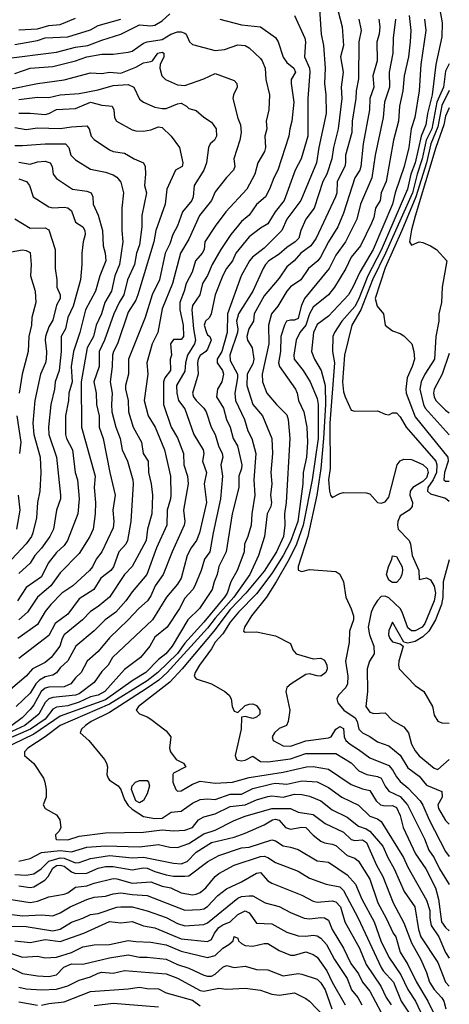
# Model space of a CAD drawing. Header units: metres. Extents: x -46681 to -43747, y -240911 to -237677.
# Tile 891 of 1056: x -43803 to -43747, y -239244 to -239114. Entities that reach past the tile are written whole.
import ezdxf

# ---------------------------------------------------------------- set-up
doc = ezdxf.new("R2010")
doc.units = ezdxf.units.M
doc.layers.add('CONTOUR_INDEX', color=1, linetype='Continuous')
doc.layers.add('CONTOUR_INTER', color=3, linetype='Continuous')

msp = doc.modelspace()

# ---------------------------------------------------------------- linework, layer by layer
at = {"layer": 'CONTOUR_INDEX'}
for points, elevation in [([(-43761.33, -239113.02), (-43760.77, -239115.02), (-43760.62, -239117.52), (-43760.98, -239119.02), (-43760.65, -239121.02), (-43760.91, -239123.02), (-43760.83, -239124.52), (-43761.3, -239128.52), (-43761.91, -239131.02), (-43762.14, -239132.52), (-43762.81, -239134.52), (-43763.34, -239135.52), (-43764.48, -239139.02), (-43765.58, -239140.52), (-43766.25, -239142.02), (-43766.53, -239143.02), (-43766.99, -239143.52), (-43768.1, -239144.24), (-43769.1, -239145.13), (-43770.49, -239146.02), (-43770.91, -239146.52), (-43771.24, -239147.02), (-43772.6, -239150.01), (-43774.49, -239153.02), (-43774.79, -239154.02), (-43774.59, -239155.02), (-43774.62, -239155.52), (-43775.65, -239158.52), (-43775.6, -239159.22), (-43774.64, -239161.02), (-43774.62, -239161.52), (-43774.99, -239163.52), (-43774.9, -239164.52), (-43773.73, -239167.02), (-43773.26, -239168.52), (-43772.72, -239169.52), (-43772.23, -239171.52), (-43772.47, -239175.02), (-43772.35, -239177.02), (-43772.75, -239179.52), (-43772.83, -239181.02), (-43773.29, -239182.52), (-43773.73, -239183.52), (-43773.77, -239184.52), (-43773.93, -239185.02), (-43774.69, -239187.02), (-43775.51, -239188.52), (-43776, -239190.02), (-43776.36, -239190.52), (-43779.1, -239193.86), (-43781.6, -239196.65), (-43782.6, -239197.99), (-43785.18, -239200.52), (-43786.6, -239201.6), (-43791.6, -239204.69), (-43798.1, -239207.52), (-43800.1, -239209.05), (-43802.41, -239210.52), (-43802.85, -239211.02), (-43802.85, -239211.52), (-43801.6, -239212.57), (-43800.34, -239214.52), (-43800.14, -239215.02), (-43799.96, -239216.02), (-43799.97, -239217.02), (-43800.37, -239218.02), (-43800.08, -239218.52), (-43798.6, -239219.34), (-43798.16, -239220.02), (-43798.04, -239221.02), (-43798.26, -239221.52), (-43798.74, -239222.02), (-43798.7, -239222.52), (-43798.6, -239222.6), (-43797.1, -239222.67), (-43795.6, -239222.17), (-43792.1, -239221.73), (-43787.1, -239221.65), (-43784.6, -239221.34), (-43783.1, -239221.49), (-43781.6, -239221.39), (-43780.61, -239221.02), (-43779.78, -239220.02), (-43779.1, -239219.6), (-43777.6, -239219.22), (-43775.6, -239218.25), (-43773.6, -239218.04), (-43772.1, -239217.37), (-43770.6, -239216.91), (-43770.1, -239216.84), (-43768.6, -239217.03), (-43767.1, -239216.64), (-43766.1, -239216.65), (-43765.1, -239216.87), (-43763.6, -239217.51), (-43762.1, -239218.71), (-43760.1, -239219.65), (-43758.6, -239220.87), (-43757.6, -239221.2), (-43757.1, -239221.51), (-43755.4, -239223.52), (-43754.75, -239225.02), (-43753.88, -239226.52), (-43752.56, -239229.52), (-43751.16, -239231.52), (-43750.69, -239234.52), (-43750.36, -239235.52), (-43748.1, -239238.91), (-43747.1, -239241.51), (-43746.6, -239242.05)], 95), ([(-43749.88, -239114.02), (-43749.7, -239115.52), (-43750.36, -239120.02), (-43750.59, -239123.52), (-43751.18, -239127.02), (-43751.64, -239128.52), (-43751.97, -239131.02), (-43752.57, -239133.52), (-43753.76, -239137.02), (-43754.12, -239138.52), (-43756.66, -239144.52), (-43758.44, -239147.52), (-43759.35, -239149.52), (-43759.94, -239150.52), (-43762.6, -239153.34), (-43764.1, -239154.45), (-43764.57, -239155.52), (-43764.83, -239158.02), (-43764.45, -239159.02), (-43763.55, -239160.52), (-43763.04, -239162.52), (-43763, -239165.02), (-43763.23, -239169.52), (-43763.62, -239173.52), (-43764.13, -239177.02), (-43765.31, -239182.52), (-43766.6, -239186.49), (-43766.6, -239186.96), (-43766.1, -239187.15), (-43765.1, -239186.88), (-43761.6, -239187.12), (-43761.1, -239187.48), (-43760.6, -239188.52), (-43760.3, -239190.52), (-43759.6, -239192.08), (-43759.28, -239193.02), (-43759.27, -239193.52), (-43759.79, -239195.02), (-43759.85, -239196.52), (-43760.36, -239199.02), (-43760.04, -239201.02), (-43760.09, -239202.02), (-43760.3, -239202.52), (-43761.26, -239203.52), (-43761.49, -239204.02), (-43761.34, -239204.52), (-43760.54, -239205.52), (-43759.07, -239206.52), (-43758.78, -239207.02), (-43758.57, -239208.02), (-43758.1, -239208.51), (-43757.1, -239208.99), (-43756.1, -239209.68), (-43754.6, -239210.23), (-43753.1, -239211.45), (-43752.1, -239213.14), (-43750.6, -239214.24), (-43749.6, -239215.42), (-43747.6, -239216.27), (-43747.53, -239217.02), (-43748.1, -239218.02), (-43748.02, -239218.52), (-43747.1, -239220.09), (-43746.6, -239220.58)], 90), ([(-43804.6, -239123.24), (-43801.1, -239122.53), (-43797.6, -239122.04), (-43794.1, -239121.11), (-43792.6, -239121.23), (-43791.6, -239121.04), (-43790.1, -239121.15), (-43788.1, -239120.37), (-43787.1, -239119.78), (-43786.1, -239119.64), (-43785.87, -239119.52), (-43785.19, -239118.52), (-43784.6, -239118.37), (-43784.41, -239118.52), (-43784.4, -239119.02), (-43784.86, -239120.02), (-43784.9, -239120.52), (-43784.67, -239121.52), (-43784.18, -239122.02), (-43782.6, -239122.71), (-43781.6, -239122.79), (-43779.1, -239121.94), (-43777.6, -239121.21), (-43775.1, -239122.12), (-43774.71, -239122.52), (-43774.7, -239123.02), (-43775.18, -239124.02), (-43775.25, -239124.52), (-43774.6, -239127.12), (-43774.24, -239128.02), (-43774.15, -239129.02), (-43774.34, -239130.02), (-43775.14, -239132.52), (-43774.97, -239133.52), (-43775.18, -239134.02), (-43776.1, -239134.98), (-43777.6, -239136.89), (-43778.06, -239138.02), (-43779.67, -239140.02), (-43781.1, -239143.15), (-43782.17, -239145.02), (-43783.25, -239149.02), (-43784.6, -239152.35), (-43785.17, -239155.52), (-43785.93, -239157.02), (-43786.65, -239159.52), (-43786.51, -239161.02), (-43786.98, -239164.52), (-43786.47, -239166.52), (-43785.53, -239168.02), (-43784.29, -239171.02), (-43783.5, -239174.52), (-43783.46, -239177.02), (-43783.51, -239177.52), (-43783.97, -239179.02), (-43784, -239181.02), (-43785.38, -239184.02), (-43786.65, -239187.52), (-43788.6, -239189.84), (-43789.41, -239191.02), (-43790.76, -239192.52), (-43792.14, -239193.52), (-43793.6, -239195), (-43796.04, -239197.02), (-43797.1, -239198.96), (-43798.1, -239199.88), (-43798.6, -239200.54), (-43799.1, -239200.88), (-43800.1, -239201.1), (-43800.86, -239201.52), (-43801.33, -239202.02), (-43802.1, -239203.26), (-43803.94, -239205.02)], 100), ([(-43803.6, -239132.95), (-43802.1, -239133.23), (-43801.1, -239132.91), (-43800.1, -239132.82), (-43799.44, -239133.02), (-43799.19, -239133.52), (-43799.06, -239134.52), (-43798.6, -239135.12), (-43796.5, -239136.52), (-43794.6, -239136.81), (-43794, -239137.02), (-43793.79, -239137.52), (-43793.74, -239138.52), (-43793.1, -239139.98), (-43792.51, -239142.02), (-43792.42, -239144.02), (-43792.15, -239145.02), (-43792.09, -239146.02), (-43792.85, -239148.02), (-43793.44, -239150.02), (-43794.76, -239152.52), (-43795.53, -239155.52), (-43796.33, -239158.02), (-43796.67, -239160.02), (-43796.51, -239162.02), (-43796.95, -239163.52), (-43797.01, -239164.52), (-43797.41, -239166.52), (-43797.41, -239169.02), (-43797.27, -239169.52), (-43796.47, -239171.02), (-43796.11, -239174.02), (-43795.82, -239175.02), (-43795.62, -239177.52), (-43795.79, -239179.52), (-43797.15, -239183.02), (-43797.6, -239183.7), (-43798.6, -239184.64), (-43799.72, -239186.02), (-43800.6, -239187.85), (-43802.6, -239189.28), (-43803.78, -239191.02)], 105), ([(-43746.6, -239158.3), (-43747.55, -239161.02), (-43748.58, -239163.02), (-43748.67, -239163.52), (-43748.62, -239164.02), (-43748.36, -239164.52), (-43747.1, -239165.8), (-43746.6, -239166.12)], 85), ([(-43754.2, -239185.52), (-43754.1, -239185.05), (-43753.6, -239185.16), (-43752.85, -239186.52), (-43752.78, -239187.02), (-43752.88, -239187.52), (-43753.1, -239188.08), (-43753.6, -239188.58), (-43754.1, -239188.59), (-43754.6, -239188.3), (-43754.89, -239187.52), (-43754.65, -239186.52), (-43754.2, -239185.52)], 90), ([(-43805.6, -239232.4), (-43803.1, -239232.72), (-43800.6, -239232.61), (-43799.1, -239232.73), (-43798.1, -239232.31), (-43796.77, -239231.52), (-43794.6, -239230.58), (-43793.6, -239230.27), (-43792.1, -239230.13), (-43791.1, -239229.82), (-43790.1, -239229.68), (-43788.6, -239229.91), (-43786.6, -239230.02), (-43781.6, -239231.99), (-43779.6, -239231.88), (-43779.1, -239231.78), (-43778.6, -239231.49), (-43777.22, -239230.02), (-43776.1, -239229.13), (-43774.1, -239228.24), (-43772.1, -239227.06), (-43771.6, -239226.99), (-43770.6, -239228.09), (-43770.1, -239228.4), (-43766.1, -239229.97), (-43764.6, -239230.77), (-43764.1, -239230.91), (-43762.1, -239230.75), (-43761.6, -239230.87), (-43760.99, -239231.52), (-43760.44, -239233.52), (-43758.48, -239237.02), (-43757.6, -239239.17), (-43755.64, -239242.02), (-43754.96, -239243.52), (-43754.3, -239244.52)], 100), ([(-43803.6, -239242.18), (-43802.6, -239242.4), (-43800.6, -239242.54), (-43798.6, -239242.43), (-43797.1, -239242.01), (-43795.6, -239241.24), (-43794.1, -239240.78), (-43793.1, -239240.31), (-43792.6, -239240.18), (-43791.1, -239240.33), (-43789.6, -239239.96), (-43784.1, -239240.39), (-43782.6, -239241), (-43779.6, -239242.59), (-43779.1, -239242.69), (-43777.1, -239242.29), (-43776.1, -239242.44), (-43773.6, -239242.29), (-43771.6, -239242.56), (-43770.1, -239243.1), (-43769.1, -239243.25), (-43767.1, -239242.9), (-43765.6, -239243.68), (-43765.1, -239244.04), (-43763.1, -239246.09)], 105)]:
    msp.add_lwpolyline(points, dxfattribs=dict(at, elevation=elevation))
at = {"layer": 'CONTOUR_INTER'}
for points, elevation in [([(-43763.81, -239112.02), (-43763.57, -239116.02), (-43763.27, -239117.52), (-43763.01, -239120.52), (-43763.14, -239122.52), (-43762.94, -239124.02), (-43762.91, -239126.52), (-43763.89, -239131.02), (-43764.17, -239133.02), (-43766.27, -239138.02), (-43768.1, -239140.51), (-43768.77, -239142.02), (-43771.1, -239144.35), (-43772.65, -239145.52), (-43773.07, -239146.02), (-43774.13, -239148.02), (-43775.94, -239153.02), (-43776.01, -239155.52), (-43776.73, -239158.02), (-43777.33, -239159.02), (-43777.35, -239159.52), (-43776.61, -239160.52), (-43776.49, -239161.02), (-43776.71, -239162.02), (-43777.3, -239163.02), (-43777.4, -239164.02), (-43776.51, -239165.52), (-43776.09, -239167.02), (-43775.6, -239168.03), (-43775.21, -239169.52), (-43774.62, -239170.52), (-43774.07, -239173.02), (-43774.11, -239173.52), (-43774.45, -239174.52), (-43774.47, -239176.02), (-43775.35, -239179.52), (-43776.14, -239184.52), (-43777.1, -239186.49), (-43777.31, -239187.52), (-43777.74, -239188.52), (-43777.99, -239189.52), (-43779.68, -239192.02), (-43781.2, -239193.52), (-43783.28, -239197.02), (-43784.11, -239198.02), (-43785.1, -239198.79), (-43786.79, -239200.52), (-43788.43, -239201.52), (-43792.1, -239204.12), (-43798.1, -239206.3), (-43801.6, -239208.69), (-43808.58, -239212.02)], 96), ([(-43767.09, -239113.52), (-43765.74, -239116.52), (-43765.65, -239117.02), (-43765.77, -239119.02), (-43765.12, -239120.52), (-43765.06, -239121.02), (-43765.34, -239124.52), (-43765.33, -239129.52), (-43766.23, -239132.52), (-43766.99, -239134.02), (-43768.46, -239138.02), (-43769.63, -239139.52), (-43770.6, -239141.13), (-43771.6, -239141.7), (-43773.1, -239142.84), (-43774.86, -239145.02), (-43775.29, -239146.02), (-43776.09, -239147.02), (-43776.6, -239147.97), (-43777.59, -239150.52), (-43778.11, -239153.02), (-43778.36, -239153.52), (-43778.87, -239154.02), (-43779.04, -239154.52), (-43778.72, -239155.52), (-43778.6, -239155.79), (-43778.29, -239156.02), (-43778.12, -239156.52), (-43778.6, -239157.72), (-43778.83, -239158.02), (-43779.6, -239158.53), (-43779.84, -239159.02), (-43779.95, -239159.52), (-43779.83, -239161.02), (-43780.61, -239163.52), (-43780.47, -239164.02), (-43780.11, -239164.52), (-43779.1, -239165.51), (-43778.79, -239166.02), (-43778.14, -239168.02), (-43777.59, -239169.02), (-43777.16, -239170.52), (-43776.65, -239171.52), (-43776.59, -239172.02), (-43776.85, -239173.02), (-43776.64, -239174.52), (-43776.9, -239177.52), (-43777.88, -239182.02), (-43778.28, -239184.52), (-43779.02, -239185.52), (-43779.45, -239187.02), (-43780.3, -239189.02), (-43780.54, -239189.52), (-43781.6, -239190.69), (-43782.3, -239192.02), (-43783.94, -239194.52), (-43785.6, -239195.82), (-43786.25, -239197.02), (-43787.48, -239198.52), (-43789.6, -239200.12), (-43792.19, -239203.02), (-43793.08, -239203.52), (-43794.1, -239203.75), (-43795.6, -239204.44), (-43797.1, -239204.94), (-43798.6, -239205.08), (-43799.1, -239205.36), (-43800.1, -239206.67), (-43802.04, -239208.02), (-43812.48, -239212.52)], 97), ([(-43805.6, -239119.29), (-43798.6, -239118.38), (-43796.1, -239117.73), (-43794.47, -239117.52), (-43792.6, -239116.78), (-43790.1, -239115.99), (-43787.6, -239114.78), (-43786.1, -239114.91), (-43785.6, -239114.81), (-43784.6, -239114.26), (-43783.6, -239113.3)], 98), ([(-43751.93, -239113.52), (-43751.69, -239115.52), (-43751.77, -239117.02), (-43751.98, -239119.02), (-43752.57, -239121.52), (-43752.73, -239123.52), (-43753.18, -239125.52), (-43753.33, -239127.52), (-43753.97, -239130.02), (-43754.96, -239135.52), (-43755.62, -239137.02), (-43755.77, -239138.02), (-43756.37, -239139.02), (-43756.6, -239140.28), (-43756.89, -239141.02), (-43758.36, -239144.02), (-43759.58, -239145.52), (-43760.29, -239147.02), (-43761.8, -239149.52), (-43762.57, -239150.52), (-43764.6, -239152.16), (-43765.1, -239153.02), (-43765.6, -239154.52), (-43766.39, -239155.52), (-43766.87, -239156.52), (-43767.2, -239158.52), (-43767.12, -239159.02), (-43765.94, -239160.52), (-43765.01, -239162.02), (-43764.1, -239164.23), (-43763.96, -239165.02), (-43763.97, -239169.52), (-43764.74, -239175.02), (-43765.95, -239181.02), (-43766.83, -239183.52), (-43767.78, -239185.52), (-43769.51, -239188.52), (-43770.78, -239190.52), (-43772.79, -239193.02), (-43773.7, -239194.52), (-43773.85, -239195.02), (-43773.6, -239195.16), (-43772.1, -239195.12), (-43769.6, -239195.67), (-43767.6, -239196.69), (-43767.31, -239197.52), (-43766.85, -239198.02), (-43764.6, -239198.69), (-43763.6, -239198.63), (-43763.1, -239198.87), (-43762.81, -239199.52), (-43762.78, -239200.02), (-43762.96, -239200.52), (-43763.6, -239200.98), (-43764.1, -239200.97), (-43765.1, -239200.69), (-43765.6, -239200.79), (-43767.55, -239202.02), (-43768.11, -239202.52), (-43768.24, -239203.02), (-43767.71, -239205.52), (-43767.94, -239207.02), (-43768.15, -239207.52), (-43769.1, -239207.93), (-43769.73, -239208.52), (-43770.04, -239209.02), (-43769.91, -239209.52), (-43768.6, -239210.2), (-43767.6, -239210.28), (-43765.6, -239209.57), (-43762.6, -239209.17), (-43762.24, -239209.02), (-43761.64, -239208.02), (-43761.1, -239207.67), (-43760.6, -239207.92), (-43760.52, -239209.02), (-43760.29, -239209.52), (-43759.74, -239210.02), (-43758.6, -239210.69), (-43757.1, -239211.83), (-43754.6, -239212.84), (-43754.1, -239213.39), (-43753.6, -239214.31), (-43753.1, -239214.94), (-43752.1, -239215.78), (-43750.47, -239217.52), (-43750.1, -239218.08), (-43749.27, -239220.02), (-43747.1, -239224.21), (-43746.6, -239224.89)], 91), ([(-43747.9, -239112.52), (-43747.53, -239114.52), (-43747.6, -239116.34), (-43748.38, -239120.02), (-43748.87, -239124.02), (-43749.49, -239126.52), (-43749.71, -239128.02), (-43750.34, -239129.52), (-43751.13, -239133.02), (-43751.71, -239134.52), (-43752.11, -239136.52), (-43755.6, -239144.6), (-43757.39, -239148.02), (-43758.6, -239151.12), (-43759.1, -239152.08), (-43760.82, -239154.02), (-43761.81, -239155.52), (-43762.01, -239156.02), (-43762.07, -239158.02), (-43761.81, -239159.52), (-43762.42, -239167.52), (-43762.39, -239173.52), (-43762.59, -239175.02), (-43762.46, -239176.52), (-43762.34, -239177.02), (-43762.1, -239177.36), (-43761.1, -239176.82), (-43760.6, -239176.7), (-43757.6, -239176.72), (-43757.1, -239176.87), (-43756.1, -239178.02), (-43755.6, -239178.09), (-43755.1, -239177.9), (-43754.6, -239177.29), (-43753.51, -239173.02), (-43753.1, -239172.48), (-43752.6, -239172.26), (-43751.6, -239172.31), (-43750.1, -239172.97), (-43749.54, -239173.52), (-43749.39, -239174.02), (-43749.6, -239174.72), (-43750.1, -239175.24), (-43751.41, -239176.02), (-43751.79, -239176.52), (-43751.83, -239177.02), (-43751.46, -239178.02), (-43751.5, -239178.52), (-43751.92, -239179.02), (-43753.1, -239179.76), (-43753.4, -239180.52), (-43753.46, -239181.02), (-43753.38, -239181.52), (-43751.93, -239183.02), (-43751.74, -239183.52), (-43751.53, -239185.02), (-43750.64, -239187.02), (-43750.6, -239188.21), (-43749.6, -239188), (-43749.1, -239188.23), (-43748.6, -239189.09), (-43748.42, -239190.02), (-43748.6, -239191.02), (-43749.84, -239194.02), (-43750.19, -239194.52), (-43751.1, -239195.01), (-43751.6, -239194.98), (-43752.1, -239194.59), (-43752.82, -239192.52), (-43753.1, -239192.04), (-43754.6, -239190.64), (-43755.1, -239190.41), (-43755.6, -239190.46), (-43756.1, -239190.96), (-43756.6, -239191.72), (-43756.96, -239192.52), (-43757.35, -239194.52), (-43757.14, -239195.52), (-43756.59, -239197.02), (-43756.54, -239198.02), (-43757.17, -239199.02), (-43757.48, -239200.02), (-43757.41, -239203.02), (-43757.66, -239205.02), (-43757.1, -239205.75), (-43756.6, -239205.95), (-43755.1, -239205.84), (-43754.1, -239206.88), (-43752.6, -239207.71), (-43752, -239208.52), (-43751.59, -239210.02), (-43751.1, -239210.88), (-43750.6, -239211.53), (-43748.6, -239213.18), (-43748.1, -239213.34), (-43746.6, -239212.02)], 89), ([(-43776.96, -239114.02), (-43774.1, -239114.76), (-43771.6, -239115.05), (-43769.6, -239116.46), (-43769.27, -239117.02), (-43768.6, -239119.03), (-43768.1, -239119.74), (-43767.17, -239120.52), (-43766.97, -239121.02), (-43767.53, -239122.02), (-43767.55, -239122.52), (-43767.18, -239125.02), (-43767.43, -239127.52), (-43767.73, -239128.52), (-43767.85, -239129.52), (-43769.3, -239134.02), (-43769.82, -239135.02), (-43770.39, -239136.52), (-43770.95, -239137.52), (-43772.1, -239138.55), (-43773.1, -239139.96), (-43774.1, -239140.82), (-43775.51, -239142.52), (-43776.86, -239144.52), (-43777.98, -239146.52), (-43778.6, -239147.94), (-43779.29, -239149.02), (-43779.64, -239150.52), (-43780.6, -239151.94), (-43780.7, -239152.52), (-43780.48, -239155.02), (-43780.21, -239156.52), (-43780.34, -239157.02), (-43781.25, -239158.52), (-43781.51, -239159.52), (-43781.6, -239160.6), (-43782.7, -239162.52), (-43782.68, -239163.52), (-43782.45, -239164.52), (-43781.6, -239165.62), (-43780.44, -239169.02), (-43779.17, -239171.02), (-43779.08, -239171.52), (-43779.29, -239172.52), (-43778.73, -239174.02), (-43779.05, -239175.52), (-43778.75, -239178.02), (-43779.68, -239182.02), (-43780.05, -239183.02), (-43780.79, -239184.02), (-43781.32, -239185.02), (-43782.1, -239188.04), (-43782.6, -239188.84), (-43784.02, -239190.52), (-43785.89, -239193.52), (-43791.18, -239198.52), (-43791.75, -239199.52), (-43792.6, -239200.38), (-43793.6, -239201.83), (-43795.6, -239203.33), (-43796.1, -239203.52), (-43799.1, -239203.81), (-43799.6, -239203.98), (-43800.1, -239204.49), (-43800.96, -239206.02), (-43802.8, -239207.52), (-43805.1, -239208.6)], 98), ([(-43804.1, -239117.38), (-43801.1, -239116.86), (-43800.1, -239116.48), (-43797.1, -239116.35), (-43794.1, -239115.44), (-43793.1, -239114.88), (-43790.1, -239114.01)], 97), ([(-43803.6, -239115.42), (-43801.1, -239115.32), (-43799.6, -239114.87), (-43798.1, -239114.71), (-43796.1, -239113.87)], 96), ([(-43758.58, -239114.02), (-43758.27, -239115.52), (-43758.58, -239117.02), (-43758.6, -239121.94), (-43758.93, -239123.52), (-43758.95, -239124.52), (-43759.44, -239127.52), (-43759.52, -239129.02), (-43760.35, -239132.02), (-43760.32, -239133.02), (-43760.44, -239133.52), (-43761.42, -239135.52), (-43761.49, -239137.02), (-43761.65, -239137.52), (-43764.24, -239143.02), (-43764.94, -239144.02), (-43766.24, -239145.02), (-43767.14, -239146.02), (-43768.1, -239146.82), (-43769.1, -239148.29), (-43771.1, -239150.65), (-43772.42, -239153.02), (-43772.52, -239154.02), (-43773.14, -239155.02), (-43773.39, -239156.02), (-43773.31, -239156.52), (-43772.68, -239157.52), (-43772.46, -239159.02), (-43772.6, -239159.65), (-43773.34, -239161.02), (-43773.4, -239162.52), (-43772.59, -239165.02), (-43771.34, -239166.52), (-43770.07, -239169.52), (-43770.01, -239171.52), (-43770.22, -239174.02), (-43770.07, -239175.52), (-43770.28, -239177.02), (-43770.14, -239178.02), (-43770.21, -239178.52), (-43770.7, -239179.52), (-43771.05, -239182.52), (-43771.85, -239185.02), (-43772.99, -239187.52), (-43775.14, -239190.52), (-43777.6, -239193.3), (-43778.6, -239194.63), (-43783.93, -239200.52), (-43785.06, -239201.52), (-43786.6, -239202.59), (-43791.6, -239205.79), (-43794.02, -239207.02), (-43794.77, -239207.52), (-43795.3, -239208.02), (-43795.45, -239208.52), (-43794.3, -239209.52), (-43792.26, -239212.02), (-43791.96, -239212.52), (-43791.84, -239213.02), (-43791.93, -239214.02), (-43791.78, -239214.52), (-43791.6, -239214.76), (-43790.45, -239215.52), (-43790.1, -239216.02), (-43789.6, -239217.39), (-43789.1, -239218.1), (-43788.6, -239218.62), (-43787.1, -239219.57), (-43785.6, -239219.85), (-43784.6, -239219.81), (-43783.4, -239219.02), (-43782.1, -239218.85), (-43780.6, -239217.8), (-43779.6, -239217.32), (-43778.6, -239217.22), (-43777.6, -239217.31), (-43775.6, -239216.62), (-43774.1, -239216.62), (-43772.6, -239215.87), (-43770.1, -239215.25), (-43769.6, -239215.17), (-43768.1, -239215.29), (-43766.1, -239214.87), (-43764.1, -239214.97), (-43762.6, -239215.75), (-43760.82, -239217.02), (-43758.6, -239218.08), (-43757.11, -239219.52), (-43756.1, -239219.88), (-43755.6, -239220.24), (-43752.64, -239225.02), (-43752.1, -239226.27), (-43749.6, -239230.64), (-43749.17, -239232.02), (-43749.19, -239233.02), (-43749.01, -239234.02), (-43747.99, -239235.52), (-43747.1, -239237.58), (-43746.6, -239238.34)], 94), ([(-43755.91, -239114.02), (-43755.81, -239115.02), (-43755.86, -239116.02), (-43756.18, -239117.02), (-43756.14, -239119.52), (-43756.74, -239121.52), (-43756.59, -239123.02), (-43757.1, -239124.52), (-43757.15, -239126.02), (-43758.01, -239130.52), (-43758.3, -239133.52), (-43758.42, -239134.02), (-43759.09, -239135.02), (-43760.6, -239139.69), (-43761.35, -239141.52), (-43762.6, -239143.48), (-43763.66, -239145.52), (-43763.98, -239146.02), (-43765.23, -239147.02), (-43766.26, -239148.52), (-43767.6, -239149.47), (-43768.1, -239150.03), (-43769.3, -239152.02), (-43770.13, -239153.02), (-43770.52, -239154.52), (-43770.49, -239157.02), (-43771.37, -239161.02), (-43771.34, -239162.02), (-43770.77, -239163.52), (-43769.49, -239165.02), (-43768.1, -239166.38), (-43767.92, -239167.02), (-43767.71, -239169.52), (-43768.2, -239178.02), (-43768.4, -239179.52), (-43768.35, -239181.02), (-43768.55, -239182.52), (-43769.47, -239184.52), (-43771.1, -239187.09), (-43773.53, -239190.02), (-43775.6, -239192.17), (-43777.79, -239195.02), (-43781.97, -239200.02), (-43783.6, -239201.79), (-43787.75, -239205.02), (-43788.05, -239205.52), (-43787.6, -239206), (-43786.6, -239206.37), (-43786.1, -239206.7), (-43784.1, -239208.23), (-43783.47, -239209.02), (-43783.62, -239210.52), (-43783.49, -239211.02), (-43782.77, -239212.02), (-43781.8, -239212.52), (-43781.48, -239213.02), (-43783.1, -239213.84), (-43783.21, -239214.02), (-43783.21, -239215.02), (-43782.8, -239216.02), (-43782.6, -239216.21), (-43782.1, -239216.19), (-43780.6, -239215.28), (-43779.6, -239214.9), (-43777.6, -239215.16), (-43775.28, -239215.02), (-43773.1, -239214.43), (-43768.6, -239213.7), (-43765.48, -239213.02), (-43764.6, -239212.96), (-43762.6, -239213.29), (-43759.6, -239215.35), (-43758.1, -239215.92), (-43757.1, -239216.15), (-43756.26, -239217.52), (-43755.7, -239218.02), (-43755.1, -239218.15), (-43754.1, -239218.14), (-43753.6, -239218.4), (-43753.1, -239219.46), (-43752.7, -239221.02), (-43751.06, -239224.52), (-43749.7, -239226.52), (-43748.43, -239229.02), (-43748.03, -239230.52), (-43747.65, -239233.52), (-43747.1, -239234.29), (-43746.6, -239234.73)], 93), ([(-43753.72, -239114.02), (-43754.03, -239116.52), (-43754.09, -239118.52), (-43754.56, -239121.02), (-43754.53, -239123.02), (-43755.17, -239125.02), (-43755.35, -239127.02), (-43756.42, -239132.02), (-43756.87, -239135.02), (-43758.34, -239138.52), (-43758.82, -239140.52), (-43760.36, -239143.52), (-43761.6, -239145.26), (-43762.48, -239147.02), (-43765.76, -239151.02), (-43766.21, -239152.02), (-43766.6, -239153.65), (-43767.1, -239153.86), (-43767.6, -239153.85), (-43768.14, -239154.02), (-43768.43, -239154.52), (-43768.88, -239156.02), (-43768.94, -239158.02), (-43769.2, -239159.52), (-43769.08, -239160.02), (-43766.96, -239163.02), (-43766.74, -239163.52), (-43766.56, -239164.52), (-43765.87, -239166.02), (-43765.45, -239168.02), (-43765.38, -239170.02), (-43765.52, -239172.02), (-43765.93, -239174.02), (-43766, -239175.52), (-43766.67, -239180.52), (-43767.6, -239183.15), (-43768.57, -239185.02), (-43770.1, -239187.4), (-43772.1, -239190.12), (-43774.51, -239192.52), (-43775.6, -239193.84), (-43776.6, -239195.38), (-43777.6, -239196.51), (-43778.1, -239197.39), (-43779.66, -239199.52), (-43780.23, -239200.52), (-43780.36, -239201.02), (-43780.1, -239201.37), (-43778.1, -239202.02), (-43776.31, -239203.02), (-43775.74, -239203.52), (-43775.46, -239204.02), (-43775.34, -239205.02), (-43775.1, -239205.62), (-43774.6, -239205.79), (-43773.6, -239204.88), (-43773.1, -239204.69), (-43772.6, -239204.67), (-43772.1, -239204.88), (-43771.7, -239205.52), (-43771.7, -239206.02), (-43772.1, -239206.44), (-43772.6, -239206.59), (-43773.6, -239206.33), (-43774.1, -239206.41), (-43774.13, -239208.02), (-43774.95, -239211.52), (-43774.77, -239212.02), (-43774.6, -239212.14), (-43774.1, -239212.21), (-43773.6, -239212.1), (-43772.6, -239211.59), (-43771.6, -239212.3), (-43770.6, -239212.32), (-43767.6, -239211.96), (-43765.6, -239211.24), (-43761.6, -239211.23), (-43759.6, -239212.45), (-43758.59, -239213.52), (-43757.51, -239214.02), (-43756.1, -239214.28), (-43755.6, -239214.5), (-43755.1, -239215.54), (-43754.6, -239216.22), (-43753.1, -239216.95), (-43752.13, -239218.02), (-43749.9, -239222.52), (-43749.29, -239224.02), (-43748.6, -239225.04), (-43747.88, -239226.52), (-43746.6, -239228.59)], 92), ([(-43804.1, -239121.21), (-43802.1, -239120.49), (-43799.1, -239120.28), (-43796.1, -239119.55), (-43794.6, -239119), (-43792.6, -239118.67), (-43791.1, -239118.64), (-43789.1, -239118.37), (-43788.6, -239118.25), (-43787.1, -239117.2), (-43786.6, -239117.01), (-43784.6, -239116.72), (-43783.45, -239116.02), (-43782.6, -239115.7), (-43782.1, -239115.68), (-43781.6, -239115.86), (-43781.42, -239116.02), (-43781.01, -239117.02), (-43780.6, -239117.37), (-43777.6, -239118.18), (-43776.35, -239118.02), (-43774.6, -239117.42), (-43773.6, -239117.5), (-43773.1, -239117.81), (-43771.6, -239119.25), (-43771.35, -239119.52), (-43770.99, -239120.52), (-43770.89, -239122.02), (-43770.4, -239124.02), (-43770.5, -239126.02), (-43770.82, -239127.52), (-43770.77, -239128.52), (-43771.03, -239129.52), (-43770.94, -239131.02), (-43771.05, -239131.52), (-43771.94, -239133.02), (-43772.34, -239134.52), (-43773.38, -239136.52), (-43776.18, -239139.52), (-43777.6, -239141.42), (-43778.95, -239143.52), (-43779.05, -239144.52), (-43779.3, -239145.02), (-43780.18, -239146.02), (-43780.66, -239147.52), (-43781.43, -239149.02), (-43781.68, -239150.02), (-43782.28, -239151.52), (-43782.29, -239152.52), (-43781.84, -239154.52), (-43781.77, -239156.02), (-43782.1, -239156.41), (-43783.1, -239156.43), (-43783.51, -239157.02), (-43783.37, -239158.52), (-43783.57, -239159.02), (-43783.51, -239160.52), (-43784.27, -239161.52), (-43784.44, -239162.02), (-43784.43, -239165.02), (-43783.41, -239168.02), (-43782.6, -239169.44), (-43781.79, -239171.52), (-43781.72, -239173.02), (-43781.26, -239174.52), (-43781.18, -239175.52), (-43781.77, -239179.02), (-43781.63, -239180.52), (-43781.7, -239181.02), (-43783.3, -239184.52), (-43784.47, -239187.52), (-43785.52, -239189.02), (-43786.1, -239190.35), (-43786.57, -239191.02), (-43787.71, -239192.02), (-43789.1, -239193.56), (-43791.6, -239195.92), (-43793.1, -239197.75), (-43794.56, -239199.02), (-43795.35, -239200.52), (-43796.1, -239201.22), (-43796.69, -239202.02), (-43797.6, -239202.41), (-43799.6, -239202.44), (-43800.1, -239202.59), (-43800.61, -239203.02), (-43801.6, -239204.8), (-43802.1, -239205.41), (-43803.16, -239206.52), (-43804.5, -239207.52)], 99), ([(-43746.6, -239119.92), (-43747.1, -239120.9), (-43747.36, -239123.02), (-43748.24, -239125.02), (-43748.9, -239128.52), (-43749.66, -239130.02), (-43750.18, -239132.52), (-43750.86, -239134.52), (-43751.49, -239137.02), (-43755.05, -239145.02), (-43756.78, -239148.52), (-43758.29, -239152.52), (-43759.52, -239154.52), (-43760.49, -239158.52), (-43760.73, -239162.02), (-43760.6, -239163.36), (-43760.4, -239164.02), (-43759.6, -239165.77), (-43759.1, -239165.9), (-43756.1, -239165.88), (-43755.1, -239166.33), (-43754.6, -239166.38), (-43754.1, -239166.13), (-43753.6, -239166.14), (-43753.1, -239166.66), (-43752.29, -239168.02), (-43748.38, -239172.52), (-43748.23, -239173.02), (-43748.3, -239174.02), (-43748.72, -239175.02), (-43749.43, -239176.02), (-43749.49, -239176.52), (-43749.1, -239176.88), (-43747.1, -239177.44), (-43746.6, -239177.81)], 88), ([(-43803.6, -239124.64), (-43801.1, -239124.33), (-43799.6, -239124.41), (-43798.1, -239124.04), (-43795.6, -239123.87), (-43793.1, -239123.38), (-43791.1, -239122.82), (-43789.1, -239122.66), (-43788.38, -239123.02), (-43787.6, -239124.61), (-43787.08, -239125.02), (-43785.6, -239125.69), (-43784.6, -239125.86), (-43784.1, -239125.83), (-43782.6, -239125.22), (-43782.1, -239125.16), (-43781.38, -239125.52), (-43781.1, -239125.86), (-43780.1, -239126.11), (-43779.1, -239126.99), (-43778.1, -239127.65), (-43777.44, -239128.52), (-43777.43, -239129.52), (-43777.7, -239130.02), (-43778.27, -239130.52), (-43778.49, -239131.02), (-43778.75, -239133.02), (-43779.1, -239134.03), (-43780.39, -239136.02), (-43780.5, -239137.52), (-43780.67, -239138.02), (-43781.93, -239139.52), (-43782.6, -239141.39), (-43783.22, -239142.52), (-43783.6, -239143.76), (-43784.23, -239145.02), (-43784.98, -239148.52), (-43785.93, -239150.52), (-43786.86, -239153.52), (-43789.08, -239159.02), (-43789.05, -239161.02), (-43789.47, -239162.52), (-43789.46, -239163.02), (-43789.12, -239164.52), (-43789.05, -239166.02), (-43788.47, -239168.02), (-43787.33, -239170.02), (-43787.13, -239171.52), (-43786.46, -239172.52), (-43786.43, -239174.02), (-43786.07, -239175.52), (-43785.91, -239177.02), (-43785.96, -239179.52), (-43786.55, -239181.52), (-43786.75, -239183.02), (-43788.6, -239186.46), (-43789.6, -239187.56), (-43791.6, -239190.52), (-43793.1, -239191.78), (-43794.1, -239192.43), (-43795.17, -239193.52), (-43797.6, -239195.54), (-43797.87, -239196.02), (-43798.17, -239197.02), (-43799.29, -239198.52), (-43800.1, -239199.21), (-43801.76, -239200.02), (-43802.6, -239201.02), (-43806.83, -239204.52)], 101), ([(-43746.6, -239123.45), (-43747.6, -239125.45), (-43748.1, -239128.27), (-43749.02, -239130.52), (-43749.61, -239133.02), (-43751.01, -239137.52), (-43752.87, -239142.02), (-43755.1, -239146.92), (-43756.43, -239151.02), (-43756.16, -239152.02), (-43755.31, -239153.02), (-43755.1, -239154.54), (-43754.1, -239155.3), (-43753.1, -239155.63), (-43752.6, -239155.94), (-43751.57, -239157.02), (-43751.29, -239158.02), (-43751.22, -239159.02), (-43751.51, -239160.02), (-43752.17, -239161.52), (-43752.37, -239163.02), (-43752.31, -239163.52), (-43751.1, -239166.67), (-43746.79, -239172.02), (-43746.73, -239172.52), (-43747.22, -239174.02), (-43747.34, -239175.02), (-43747.1, -239175.19), (-43746.6, -239175.19)], 87), ([(-43803.6, -239126.48), (-43802.1, -239126.46), (-43800.1, -239126.63), (-43799.6, -239126.52), (-43798.6, -239125.97), (-43796.1, -239125.84), (-43794.1, -239125.02), (-43792.6, -239125.42), (-43791.25, -239125.52), (-43791.01, -239126.02), (-43790.94, -239127.02), (-43790.67, -239127.52), (-43788.6, -239128.65), (-43788.1, -239128.81), (-43787.1, -239128.84), (-43786.1, -239128.69), (-43785.1, -239128.29), (-43784.6, -239128.36), (-43783.43, -239129.52), (-43782.3, -239131.02), (-43781.89, -239133.02), (-43781.97, -239133.52), (-43782.85, -239134.02), (-43784, -239136.52), (-43784.23, -239138.52), (-43785.46, -239142.02), (-43785.71, -239143.52), (-43787.84, -239150.52), (-43788.1, -239151.22), (-43789.1, -239152.83), (-43790.51, -239157.02), (-43791.05, -239158.02), (-43791.19, -239158.52), (-43791.23, -239160.02), (-43791.49, -239162.02), (-43791.25, -239163.52), (-43791.34, -239165.02), (-43791.27, -239166.02), (-43790.76, -239168.02), (-43790.17, -239169.52), (-43789.9, -239171.02), (-43789.18, -239172.52), (-43788.49, -239175.02), (-43788.47, -239175.52), (-43788.77, -239180.52), (-43789.19, -239183.02), (-43789.44, -239183.52), (-43790.33, -239184.52), (-43791.07, -239186.52), (-43791.39, -239187.02), (-43792.73, -239188.02), (-43793.66, -239189.52), (-43795.6, -239190.77), (-43797.1, -239192.8), (-43798.77, -239194.02), (-43799.6, -239195.62), (-43803.6, -239198.64)], 102), ([(-43746.6, -239125.77), (-43747.1, -239126.86), (-43747.34, -239128.02), (-43748.37, -239131.02), (-43751.1, -239140.09), (-43751.6, -239141.92), (-43751.87, -239143.52), (-43751.6, -239143.94), (-43750.6, -239143.52), (-43750.1, -239143.58), (-43749.1, -239144.02), (-43748.3, -239144.52), (-43746.91, -239146.02), (-43747.55, -239149.52), (-43747.64, -239151.52), (-43747.99, -239153.02), (-43748, -239154.02), (-43748.4, -239156.02), (-43748.54, -239159.02), (-43749.85, -239161.02), (-43750.31, -239162.02), (-43750.49, -239163.02), (-43750.03, -239165.02), (-43749.81, -239165.52), (-43746.6, -239169.06)], 86), ([(-43804.1, -239128.37), (-43802.6, -239128.64), (-43801.1, -239128.4), (-43798.1, -239128.51), (-43796.6, -239128.26), (-43794.6, -239128.15), (-43794.27, -239128.52), (-43794.02, -239129.52), (-43793.6, -239129.97), (-43791.6, -239131.31), (-43791.1, -239131.55), (-43789.6, -239131.77), (-43788.3, -239132.52), (-43787.1, -239133.04), (-43786.86, -239133.52), (-43786.81, -239134.52), (-43786.96, -239136.02), (-43786.68, -239137.02), (-43787.3, -239140.02), (-43787.31, -239141.52), (-43787.6, -239143.9), (-43788.01, -239145.02), (-43788.27, -239146.52), (-43789.2, -239148.52), (-43789.68, -239150.52), (-43790.3, -239151.52), (-43791, -239153.02), (-43792.25, -239156.52), (-43792.95, -239158.02), (-43792.96, -239160.02), (-43793.65, -239162.02), (-43793.35, -239163.52), (-43793.3, -239165.02), (-43792.93, -239166.52), (-43792.95, -239168.02), (-43792.41, -239169.52), (-43791.56, -239174.02), (-43790.85, -239177.02), (-43791.13, -239179.02), (-43791, -239180.52), (-43791.1, -239181.35), (-43792.62, -239184.52), (-43793.35, -239185.52), (-43793.82, -239186.52), (-43794.21, -239187.02), (-43796.42, -239189.02), (-43797.91, -239190.02), (-43799.36, -239191.52), (-43800.1, -239192.45), (-43801.1, -239194.15), (-43803.7, -239196.02)], 103), ([(-43804.1, -239130.73), (-43803.1, -239130.76), (-43800.1, -239130.51), (-43797.39, -239130.52), (-43796.97, -239131.02), (-43796.69, -239132.02), (-43796.1, -239132.65), (-43794.1, -239133.9), (-43792.1, -239134.27), (-43791.1, -239134.62), (-43790.6, -239134.95), (-43790.1, -239135.62), (-43789.71, -239137.02), (-43789.95, -239139.02), (-43789.95, -239142.02), (-43789.83, -239143.52), (-43790.25, -239146.52), (-43790.88, -239148.02), (-43791.32, -239150.02), (-43792.18, -239151.52), (-43792.65, -239153.02), (-43793.34, -239154.52), (-43793.72, -239156.02), (-43794.56, -239157.52), (-43795.35, -239162.02), (-43795.28, -239168.02), (-43793.48, -239174.52), (-43793.63, -239176.02), (-43793.42, -239178.02), (-43793.48, -239179.52), (-43793.76, -239181.52), (-43794.17, -239182.52), (-43795.6, -239184.76), (-43798.1, -239187.34), (-43799.36, -239189.02), (-43801.12, -239190.52), (-43802.44, -239192.52), (-43803.59, -239193.52)], 104), ([(-43803.6, -239135.14), (-43802.58, -239135.52), (-43802.18, -239136.02), (-43801.67, -239137.52), (-43799.6, -239138.87), (-43799.1, -239139.01), (-43797.6, -239138.91), (-43797.1, -239139), (-43796.6, -239139.41), (-43796.1, -239140.9), (-43795.1, -239141.52), (-43794.83, -239142.02), (-43794.81, -239142.52), (-43795.07, -239143.52), (-43795.26, -239145.02), (-43795.23, -239146.52), (-43795.42, -239148.52), (-43796.4, -239152.02), (-43797.09, -239153.52), (-43797.43, -239155.02), (-43797.96, -239156.02), (-43798, -239158.02), (-43798.25, -239160.52), (-43798.76, -239162.02), (-43798.85, -239163.02), (-43799.37, -239165.02), (-43799.65, -239168.02), (-43799.62, -239169.02), (-43798.61, -239172.02), (-43798.05, -239177.02), (-43798.05, -239177.52), (-43798.62, -239179.02), (-43798.99, -239181.52), (-43799.47, -239182.52), (-43800.6, -239184.06), (-43801.49, -239185.02), (-43802.1, -239186.02), (-43803.6, -239187.39)], 106), ([(-43804.1, -239140.44), (-43802.1, -239141.71), (-43800.1, -239141.65), (-43799.6, -239141.92), (-43798.76, -239144.52), (-43798.77, -239147.02), (-43798.56, -239148.52), (-43798.56, -239149.52), (-43798.12, -239150.52), (-43798.13, -239151.02), (-43798.6, -239151.87), (-43799.1, -239153.88), (-43799.6, -239154.74), (-43800.06, -239156.02), (-43800.11, -239156.52), (-43799.91, -239158.02), (-43799.95, -239159.02), (-43800.05, -239159.52), (-43800.73, -239161.02), (-43801.47, -239164.52), (-43801.74, -239167.52), (-43801.58, -239169.02), (-43800.77, -239172.02), (-43800.67, -239174.02), (-43800.81, -239176.52), (-43801.12, -239178.02), (-43801.26, -239180.02), (-43801.72, -239182.02), (-43801.89, -239182.52), (-43802.6, -239183.48), (-43804.53, -239185.52)], 107), ([(-43804.6, -239144.81), (-43803.1, -239144.56), (-43802.6, -239144.63), (-43802.1, -239144.91), (-43801.94, -239146.52), (-43802.02, -239148.02), (-43801.44, -239150.02), (-43801.32, -239151.52), (-43801.85, -239153.52), (-43801.91, -239154.52), (-43802.27, -239156.02), (-43802.33, -239158.02), (-43803.16, -239161.02), (-43803.53, -239163.52)], 108), ([(-43803.87, -239166.52), (-43803.33, -239170.02), (-43803.51, -239171.52)], 108), ([(-43803.67, -239177.02), (-43803.46, -239179.02), (-43803.9, -239181.52)], 108), ([(-43746.6, -239185.6), (-43747.43, -239188.52), (-43747.47, -239190.52), (-43747.64, -239191.52), (-43748.41, -239193.52), (-43749.32, -239195.02), (-43750.1, -239195.77), (-43751.1, -239196.39), (-43752.1, -239196.65), (-43752.6, -239196.51), (-43754.1, -239193.84), (-43754.6, -239194.95), (-43754.64, -239195.52), (-43754.47, -239196.02), (-43754.1, -239196.47), (-43753.1, -239196.71), (-43752.69, -239197.02), (-43753.26, -239199.02), (-43753.34, -239199.52), (-43753.23, -239200.02), (-43751.1, -239202.22), (-43749.99, -239203.02), (-43748.82, -239205.02), (-43748.6, -239206.17), (-43748.1, -239206.95), (-43747.6, -239207.16), (-43746.6, -239207.2)], 88), ([(-43788.14, -239215.02), (-43787.6, -239214.81), (-43786.6, -239214.83), (-43786.4, -239215.02), (-43786.29, -239215.52), (-43786.6, -239216.56), (-43787.1, -239217.47), (-43787.6, -239217.78), (-43788.1, -239217.5), (-43788.66, -239216.02), (-43788.6, -239215.52), (-43788.14, -239215.02)], 94), ([(-43803.6, -239225.5), (-43802.1, -239225.13), (-43800.6, -239224.34), (-43798.1, -239224.08), (-43796.6, -239224.25), (-43794.6, -239223.65), (-43792.1, -239223.47), (-43787.6, -239223.57), (-43785.1, -239223.3), (-43783.6, -239223.65), (-43782.6, -239223.69), (-43781.1, -239223.13), (-43779.1, -239221.89), (-43777.6, -239221.4), (-43775.1, -239220.11), (-43773.6, -239219.54), (-43770.1, -239218.52), (-43767.6, -239218.51), (-43766.6, -239219.01), (-43764.6, -239219.33), (-43763.03, -239220.52), (-43760.6, -239221.67), (-43759.6, -239222.61), (-43759.1, -239222.74), (-43758.1, -239222.66), (-43757.57, -239223.02), (-43756.22, -239226.02), (-43755.39, -239227.52), (-43754.05, -239231.02), (-43752.6, -239233.65), (-43751.6, -239236.31), (-43750.35, -239238.52), (-43749.6, -239240.25), (-43749.2, -239241.52), (-43748.6, -239242.49), (-43747.6, -239243.59), (-43747.32, -239244.02), (-43747.04, -239245.02)], 96), ([(-43804.1, -239227.27), (-43802.6, -239227.33), (-43801.6, -239227.16), (-43800.62, -239226.52), (-43799.6, -239225.47), (-43798.1, -239225.03), (-43797.6, -239225.08), (-43796.1, -239225.69), (-43795.6, -239225.65), (-43794.1, -239225.14), (-43791.6, -239224.75), (-43788.6, -239225.07), (-43787.1, -239224.96), (-43783.1, -239225.76), (-43782.1, -239225.83), (-43781.28, -239225.52), (-43780.1, -239224.31), (-43778.1, -239223.02), (-43775.1, -239222.29), (-43773.6, -239221.78), (-43771.1, -239220.68), (-43769.99, -239220.02), (-43769.6, -239219.94), (-43769.1, -239220.06), (-43768.29, -239221.02), (-43767.6, -239221.26), (-43766.1, -239221.01), (-43765.6, -239221.05), (-43764.6, -239222.06), (-43763.6, -239222.83), (-43763.1, -239223.06), (-43762.1, -239223.22), (-43761.6, -239223.42), (-43760.1, -239224.73), (-43759.1, -239225.08), (-43758.6, -239225.49), (-43757.1, -239227.89), (-43756.08, -239231.02), (-43754.95, -239233.02), (-43754.04, -239235.02), (-43753.67, -239235.52), (-43753.12, -239237.52), (-43752.1, -239239.16), (-43750.96, -239241.52), (-43749.42, -239244.02), (-43748.46, -239246.02)], 97), ([(-43803.6, -239228.74), (-43802.1, -239228.98), (-43801.6, -239228.9), (-43800.15, -239228.02), (-43799.69, -239227.52), (-43799.1, -239226.42), (-43798.6, -239226.08), (-43798.1, -239226), (-43797.6, -239226.14), (-43796.6, -239226.9), (-43796.1, -239227.11), (-43794.6, -239227.08), (-43793.1, -239226.41), (-43792.1, -239226.2), (-43791.1, -239226.18), (-43788.6, -239226.63), (-43787.1, -239226.37), (-43786.6, -239226.4), (-43785.6, -239226.84), (-43784.1, -239227.28), (-43783.1, -239227.46), (-43781.6, -239227.49), (-43781.1, -239227.43), (-43778.58, -239225.52), (-43777.1, -239224.76), (-43774.1, -239223.74), (-43773.1, -239223.63), (-43770.1, -239222.65), (-43769.6, -239222.78), (-43768.6, -239223.47), (-43767.6, -239223.62), (-43766.6, -239223.95), (-43764.1, -239225.44), (-43762.6, -239225.64), (-43760.1, -239227.28), (-43759.01, -239228.52), (-43758.17, -239230.52), (-43756.54, -239233.52), (-43755.65, -239236.02), (-43754.6, -239238.19), (-43753, -239240.52), (-43752.1, -239242.49), (-43751.09, -239244.02), (-43749.42, -239247.52)], 98), ([(-43806.6, -239230.26), (-43802.1, -239230.97), (-43801.1, -239230.8), (-43799.6, -239230.21), (-43797.6, -239229.88), (-43797.1, -239229.66), (-43796.1, -239228.93), (-43794.6, -239228.77), (-43793.6, -239228.38), (-43791.1, -239227.8), (-43790.6, -239227.84), (-43788.6, -239228.39), (-43786.1, -239228.24), (-43784.6, -239228.79), (-43783.45, -239229.02), (-43782.1, -239229.69), (-43780.6, -239229.94), (-43780.1, -239229.87), (-43779.6, -239229.64), (-43778.81, -239229.02), (-43777.6, -239227.54), (-43777.1, -239227.12), (-43775.1, -239226.04), (-43771.6, -239224.85), (-43771.1, -239224.83), (-43770.6, -239224.99), (-43769.6, -239225.68), (-43766.6, -239226.83), (-43765.1, -239227.73), (-43762.88, -239228.52), (-43761.1, -239228.9), (-43760.6, -239229.36), (-43758.64, -239233.02), (-43755.6, -239239.57), (-43755.33, -239240.02), (-43753.97, -239241.52), (-43752.95, -239244.02), (-43751.1, -239246.81)], 99), ([(-43804.6, -239234.08), (-43802.6, -239234.13), (-43799.1, -239234.72), (-43798.1, -239234.51), (-43796.6, -239233.56), (-43795.1, -239233.05), (-43794.1, -239232.55), (-43793.1, -239232.43), (-43790.6, -239231.58), (-43790.1, -239231.52), (-43788.6, -239231.55), (-43786.6, -239232.05), (-43784.1, -239232.96), (-43782.6, -239233.74), (-43781.6, -239234.07), (-43779.1, -239233.87), (-43778.6, -239233.64), (-43774.6, -239230.39), (-43774.1, -239230.15), (-43773.1, -239230.07), (-43772.6, -239230.09), (-43770.97, -239231.02), (-43769.1, -239231.51), (-43767.6, -239232.3), (-43765.83, -239233.02), (-43765.1, -239233.13), (-43763.6, -239232.96), (-43763.1, -239233), (-43762.6, -239233.28), (-43762.11, -239234.52), (-43760.6, -239237), (-43759.62, -239239.02), (-43758.6, -239240.4), (-43758.09, -239241.52), (-43757.1, -239242.72), (-43755.6, -239245.52)], 101), ([(-43804.1, -239236.05), (-43802.1, -239236.27), (-43800.1, -239235.86), (-43798.1, -239236.13), (-43794.99, -239235.02), (-43791.6, -239233.49), (-43790.1, -239233.66), (-43788.6, -239233.49), (-43787.1, -239234.07), (-43785.6, -239234.31), (-43782.1, -239235.76), (-43778.6, -239236.12), (-43778.1, -239235.88), (-43777.66, -239235.02), (-43777.1, -239234.28), (-43776.6, -239233.92), (-43775.6, -239233.52), (-43774.6, -239232.57), (-43773.6, -239232.08), (-43773.1, -239232.33), (-43772.1, -239233.68), (-43770.1, -239233.78), (-43768.1, -239234.9), (-43766.6, -239235.37), (-43765.6, -239235.41), (-43764.6, -239235.28), (-43764.1, -239235.37), (-43763.6, -239235.68), (-43762.85, -239236.52), (-43761.79, -239238.52), (-43760.12, -239241.02), (-43759.56, -239242.52), (-43758.69, -239243.52), (-43758.19, -239244.52)], 102), ([(-43809.6, -239236.05), (-43803.1, -239238.18), (-43801.1, -239238.06), (-43800.1, -239238.27), (-43798.6, -239238.22), (-43796.6, -239237.6), (-43795.1, -239236.85), (-43793.6, -239236.57), (-43791.6, -239236.52), (-43789.1, -239235.98), (-43788.1, -239236.14), (-43786.1, -239236.22), (-43784.1, -239236.58), (-43782.1, -239237.4), (-43778.6, -239238.23), (-43777.6, -239237.96), (-43776.6, -239237), (-43775.77, -239236.52), (-43775.2, -239236.02), (-43775.1, -239235.47), (-43774.6, -239235.69), (-43774.5, -239236.02), (-43774.1, -239236.41), (-43773.6, -239236.64), (-43772.6, -239236.74), (-43771.1, -239236.38), (-43770.6, -239236.41), (-43769.1, -239237.31), (-43767.6, -239237.92), (-43767.1, -239237.94), (-43765.6, -239237.5), (-43764.6, -239237.84), (-43764.1, -239238.21), (-43762.79, -239240.02), (-43762.1, -239241.52), (-43760.38, -239244.52)], 103), ([(-43805.1, -239239.39), (-43803.1, -239240.38), (-43801.1, -239240.66), (-43799.6, -239240.74), (-43798.6, -239240.53), (-43797.61, -239239.52), (-43796.6, -239239.08), (-43795.1, -239239.14), (-43791.6, -239238.3), (-43789.1, -239237.88), (-43787.6, -239238.18), (-43786.6, -239238.18), (-43784.1, -239238.47), (-43782.6, -239239.19), (-43781.1, -239239.65), (-43779.1, -239240.6), (-43778.6, -239240.73), (-43778.1, -239240.7), (-43777.6, -239240.47), (-43776.6, -239239.52), (-43776.1, -239239.31), (-43775.1, -239239.55), (-43773.6, -239239.38), (-43772.1, -239239.81), (-43770.6, -239239.88), (-43768.6, -239240.67), (-43766.6, -239240.36), (-43766.1, -239240.43), (-43764.1, -239241.11), (-43763.6, -239241.61), (-43763.01, -239242.52), (-43762.13, -239245.02)], 104), ([(-43800.6, -239244.56), (-43799.6, -239244.31), (-43797.6, -239244.1), (-43794.1, -239242.75), (-43789.1, -239242.41), (-43787.6, -239242.17), (-43786.6, -239242.36), (-43785.1, -239242.37), (-43784.1, -239242.91), (-43780.6, -239243.89), (-43779.6, -239244.64)], 106), ([(-43803.6, -239244.11), (-43801.1, -239244.54)], 106), ([(-43793.6, -239244.61), (-43791.1, -239244.29), (-43785.1, -239244.78)], 107)]:
    msp.add_lwpolyline(points, dxfattribs=dict(at, elevation=elevation))

doc.saveas('drawing.dxf')
